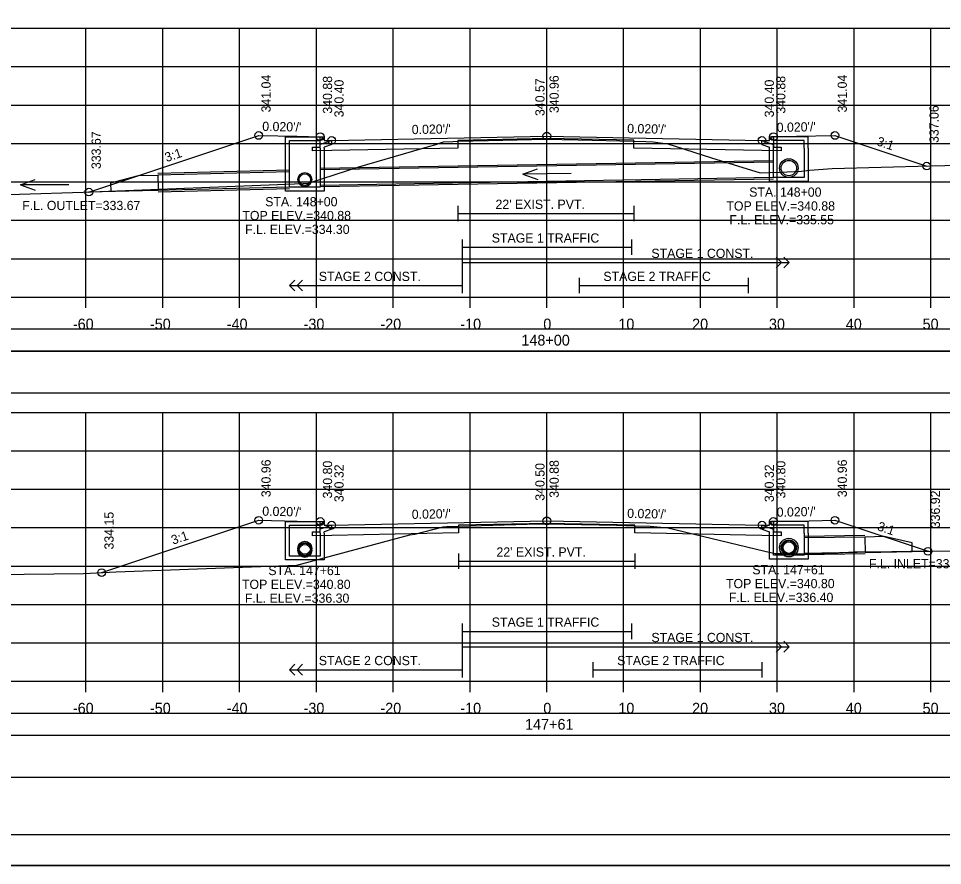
# Model space of a CAD drawing. Extents: x 1368122 to 1710785, y 373130 to 557566.
# Drawn here: x 1368953.4 to 1369073.7, y 379957.1 to 380067.4 of the extents above; entities that cross this region are included whole.
import ezdxf

# ---------------------------------------------------------------- set-up
doc = ezdxf.new("R2010")
doc.units = 0
for name, color, linetype in [('R_Alt Surface', 7, 'Continuous'), ('R_Axis', 7, 'Continuous'), ('R_Axis Annot', 7, 'Continuous'), ('R_Border', 7, 'Continuous'), ('R_Exist Surface', 7, 'Continuous'), ('R_Fin Surface', 7, 'Continuous'), ('R_Grid', 7, 'Continuous'), ('R_No Plot', 7, 'Continuous'), ('R_Striping', 7, 'Continuous'), ('R_Water', 7, 'Continuous'), ('R_Water Annot', 7, 'Continuous'), ('R_Xsect Elev', 7, 'Continuous'), ('R_Xsect Slope', 7, 'Continuous')]:
    doc.layers.add(name, color=color, linetype=linetype)

msp = doc.modelspace()

# ---------------------------------------------------------------- linework, layer by layer
for points in [[(1368873.07, 380018.65), (1369171.37, 380018.65), (1369171.37, 380024.06), (1368873.07, 380024.06)], [(1368873.07, 379968.65), (1369171.37, 379968.65), (1369171.37, 379974.06), (1368873.07, 379974.06)]]:
    msp.add_lwpolyline(points, close=True)
at = {"layer": 'R_Alt Surface'}
for points in [[(1369051.72, 380052), (1369051.72, 380050.66), (1369052.72, 380050.64), (1369052.72, 380050.14), (1369050.22, 380050.19), (1369033.54, 380050.53), (1369033.54, 380051.53), (1369022.22, 380051.75), (1369010.64, 380051.52), (1369010.64, 380050.52), (1368994.22, 380050.19), (1368991.72, 380050.14), (1368991.72, 380050.64), (1368992.72, 380050.66), (1368992.72, 380052)], [(1369010.64, 380043.01), (1369010.64, 380041.01)], [(1369033.54, 380043.01), (1369033.54, 380041.01)], [(1369010.64, 380042.01), (1369033.54, 380042.01)], [(1369051.72, 380001.92), (1369051.72, 380000.58), (1369052.72, 380000.56), (1369052.72, 380000.06), (1369050.22, 380000.11), (1369033.67, 380000.44), (1369033.67, 380001.44), (1369022.22, 380001.67), (1369010.74, 380001.44), (1369010.74, 380000.44), (1368994.22, 380000.11), (1368991.72, 380000.06), (1368991.72, 380000.56), (1368992.72, 380000.58), (1368992.72, 380001.92)], [(1369010.74, 379997.75), (1369010.74, 379995.75)], [(1369033.67, 379997.75), (1369033.67, 379995.75)], [(1369010.74, 379996.75), (1369033.67, 379996.75)]]:
    msp.add_lwpolyline(points, dxfattribs=at)
for points in [[(1368873.07, 380024.12), (1369171.37, 380024.12), (1369171.37, 380026.93), (1368873.07, 380026.93)], [(1368873.07, 379974.12), (1369171.37, 379974.12), (1369171.37, 379976.93), (1368873.07, 379976.93)]]:
    msp.add_lwpolyline(points, close=True, dxfattribs=at)
at = {"layer": 'R_Axis'}
for p, q in [((1368872.22, 380031.12), (1369172.22, 380031.12)), ((1368962.22, 380029.72), (1368962.22, 380031.12)), ((1368972.22, 380029.72), (1368972.22, 380031.12)), ((1368982.22, 380029.72), (1368982.22, 380031.12)), ((1368992.22, 380029.72), (1368992.22, 380031.12)), ((1369002.22, 380029.72), (1369002.22, 380031.12)), ((1369012.22, 380029.72), (1369012.22, 380031.12)), ((1369022.22, 380029.72), (1369022.22, 380031.12)), ((1369032.22, 380029.72), (1369032.22, 380031.12)), ((1369042.22, 380029.72), (1369042.22, 380031.12)), ((1369052.22, 380029.72), (1369052.22, 380031.12)), ((1369062.22, 380029.72), (1369062.22, 380031.12)), ((1369072.22, 380029.72), (1369072.22, 380031.12)), ((1368872.22, 379981.12), (1369172.22, 379981.12)), ((1368962.22, 379979.72), (1368962.22, 379981.12)), ((1368972.22, 379979.72), (1368972.22, 379981.12)), ((1368982.22, 379979.72), (1368982.22, 379981.12)), ((1368992.22, 379979.72), (1368992.22, 379981.12)), ((1369002.22, 379979.72), (1369002.22, 379981.12)), ((1369012.22, 379979.72), (1369012.22, 379981.12)), ((1369022.22, 379979.72), (1369022.22, 379981.12)), ((1369032.22, 379979.72), (1369032.22, 379981.12)), ((1369042.22, 379979.72), (1369042.22, 379981.12)), ((1369052.22, 379979.72), (1369052.22, 379981.12)), ((1369062.22, 379979.72), (1369062.22, 379981.12)), ((1369072.22, 379979.72), (1369072.22, 379981.12))]:
    msp.add_line(p, q, dxfattribs=at)
at = {"layer": 'R_Border'}
msp.add_line((1369180.4, 379961.12), (1368864.22, 379961.12), dxfattribs=at)
at = {"layer": 'R_Exist Surface'}
for points in [[(1368945.25, 380044.26), (1368961.87, 380044.76), (1368990.45, 380045.93), (1368991.3, 380045.97), (1368991.47, 380046.02), (1368997.77, 380048.08), (1369007.01, 380050.76), (1369007.64, 380050.94), (1369008.77, 380051.35), (1369010, 380051.38), (1369010.64, 380051.41), (1369014.63, 380051.51), (1369022.1, 380051.7), (1369026.29, 380051.6), (1369033.54, 380051.44), (1369035.1, 380051.38), (1369036.06, 380051.35), (1369037.31, 380051.18), (1369037.85, 380051.12), (1369043.64, 380049.24), (1369049.97, 380047.28), (1369052.58, 380047.38), (1369055.36, 380047.51), (1369056.4, 380047.63), (1369059.34, 380047.88), (1369072.12, 380048.19), (1369089.37, 380048.59)], [(1368934.95, 379994.94), (1368954.19, 379995.08), (1368961.9, 379995.17), (1368966.17, 379995.35), (1368989.66, 379996.25), (1369004.39, 380000.2), (1369005.03, 380000.27), (1369008.72, 380001.21), (1369008.72, 380001.21), (1369009.17, 380001.25), (1369010.74, 380001.33), (1369019.68, 380001.56), (1369022.19, 380001.62), (1369031.29, 380001.42), (1369033.67, 380001.37), (1369035.65, 380001.29), (1369036.16, 380001.27), (1369037.48, 380001.15), (1369037.8, 380001.13), (1369050.6, 379998.06), (1369051.93, 379997.77), (1369052.66, 379997.75), (1369057.65, 379997.72), (1369058.79, 379997.75), (1369062.15, 379997.95), (1369077.05, 379998.09)]]:
    msp.add_lwpolyline(points, dxfattribs=at)
at = {"layer": 'R_Fin Surface'}
for points in [[(1368962.61, 380044.79), (1368984.72, 380052.16), (1368989.72, 380052.06), (1368992.72, 380052), (1368993.22, 380052), (1368993.22, 380051.5), (1368994.22, 380051.52), (1369022.22, 380052.08), (1369050.22, 380051.52), (1369051.22, 380051.5), (1369051.22, 380052), (1369051.72, 380052), (1369054.72, 380052.06), (1369059.72, 380052.16), (1369071.67, 380048.18)], [(1368964.28, 379995.27), (1368974.56, 379998.7), (1368984.72, 380002.08), (1368989.72, 380001.98), (1368992.72, 380001.92), (1368993.22, 380001.92), (1368993.22, 380001.42), (1368994.22, 380001.44), (1369022.22, 380002), (1369050.22, 380001.44), (1369051.22, 380001.42), (1369051.22, 380001.92), (1369051.72, 380001.92), (1369054.72, 380001.98), (1369059.72, 380002.08), (1369071.84, 379998.04)]]:
    msp.add_lwpolyline(points, dxfattribs=at)
at = {"layer": 'R_Grid'}
for p, q in [((1368872.22, 380066.12), (1369172.22, 380066.12)), ((1368962.22, 380031.12), (1368962.22, 380066.12)), ((1368972.22, 380031.12), (1368972.22, 380066.12)), ((1368982.22, 380031.12), (1368982.22, 380066.12)), ((1368992.22, 380031.12), (1368992.22, 380066.12)), ((1369002.22, 380031.12), (1369002.22, 380066.12)), ((1369012.22, 380031.12), (1369012.22, 380066.12)), ((1369022.22, 380031.12), (1369022.22, 380066.12)), ((1369032.22, 380031.12), (1369032.22, 380066.12)), ((1369042.22, 380031.12), (1369042.22, 380066.12)), ((1369052.22, 380031.12), (1369052.22, 380066.12)), ((1369062.22, 380031.12), (1369062.22, 380066.12)), ((1369072.22, 380031.12), (1369072.22, 380066.12)), ((1368872.22, 380061.12), (1369172.22, 380061.12)), ((1368872.22, 380056.12), (1369172.22, 380056.12)), ((1368872.22, 380051.12), (1369172.22, 380051.12)), ((1368872.22, 380046.12), (1369172.22, 380046.12)), ((1368872.22, 380041.12), (1369172.22, 380041.12)), ((1368872.22, 380036.12), (1369172.22, 380036.12)), ((1368872.22, 380031.12), (1369172.22, 380031.12)), ((1368872.22, 380016.12), (1369172.22, 380016.12)), ((1368962.22, 379981.12), (1368962.22, 380016.12)), ((1368972.22, 379981.12), (1368972.22, 380016.12)), ((1368982.22, 379981.12), (1368982.22, 380016.12)), ((1368992.22, 379981.12), (1368992.22, 380016.12)), ((1369002.22, 379981.12), (1369002.22, 380016.12)), ((1369012.22, 379981.12), (1369012.22, 380016.12)), ((1369022.22, 379981.12), (1369022.22, 380016.12)), ((1369032.22, 379981.12), (1369032.22, 380016.12)), ((1369042.22, 379981.12), (1369042.22, 380016.12)), ((1369052.22, 379981.12), (1369052.22, 380016.12)), ((1369062.22, 379981.12), (1369062.22, 380016.12)), ((1369072.22, 379981.12), (1369072.22, 380016.12)), ((1368872.22, 380011.12), (1369172.22, 380011.12)), ((1368872.22, 380006.12), (1369172.22, 380006.12)), ((1368872.22, 380001.12), (1369172.22, 380001.12)), ((1368872.22, 379996.12), (1369172.22, 379996.12)), ((1368872.22, 379991.12), (1369172.22, 379991.12)), ((1368872.22, 379986.12), (1369172.22, 379986.12)), ((1368872.22, 379981.12), (1369172.22, 379981.12))]:
    msp.add_line(p, q, dxfattribs=at)
at = {"layer": 'R_No Plot'}
for p, q in [((1369051.72, 380048.88), (1368992.72, 380047.88)), ((1368988.72, 380047.63), (1368971.57, 380047.22)), ((1369051.72, 380046.47), (1368992.72, 380045.47)), ((1368988.72, 380045.22), (1368971.63, 380044.8)), ((1369063.63, 380000.11), (1369055.72, 379999.98)), ((1369063.67, 379997.7), (1369055.72, 379997.56)), ((1368851.82, 379957.15), (1369185.15, 379957.15))]:
    msp.add_line(p, q, dxfattribs=at)
for points in [[(1368851.81, 380170.48), (1369185.15, 380170.48), (1369185.15, 379957.14), (1368851.81, 379957.14)], [(1369098.14, 380166.58), (1369117.76, 380166.58), (1369117.76, 380156.7), (1369133.87, 380156.7), (1369157.07, 380156.7), (1369157.19, 380128.55), (1369180.4, 380128.55), (1369180.4, 379961.12), (1368864.22, 379961.12), (1368864.22, 380166.58)]]:
    msp.add_lwpolyline(points, close=True, dxfattribs=at)
for centre, radius in [((1368984.72, 380052.16), 0.5), ((1368992.72, 380052), 0.5), ((1369022.22, 380052.08), 0.5), ((1369051.72, 380052), 0.5), ((1369059.72, 380052.16), 0.5), ((1368994.22, 380051.52), 0.5), ((1369050.22, 380051.52), 0.5), ((1369053.72, 380047.92), 1.21), ((1369071.67, 380048.18), 0.5), ((1368990.72, 380046.42), 0.917), ((1368990.72, 380046.42), 0.917), ((1368962.61, 380044.79), 0.5), ((1368984.72, 380002.08), 0.5), ((1368992.72, 380001.92), 0.5), ((1368994.22, 380001.44), 0.5), ((1369022.22, 380002), 0.5), ((1369050.22, 380001.44), 0.5), ((1369051.72, 380001.92), 0.5), ((1369059.72, 380002.08), 0.5), ((1369053.72, 379998.52), 1.21), ((1368990.72, 379998.42), 0.917), ((1368990.72, 379998.17), 0.917), ((1369053.72, 379998.52), 0.917), ((1369071.84, 379998.04), 0.5), ((1368964.28, 379995.27), 0.5)]:
    msp.add_circle(centre, radius, dxfattribs=at)
at = {"layer": 'R_Striping'}
for p, q in [((1369052.76, 380035.62), (1369052.05, 380036.33)), ((1369052.05, 380034.92), (1369052.76, 380035.62)), ((1369053.76, 380035.62), (1369053.05, 380036.33)), ((1369053.05, 380034.92), (1369053.76, 380035.62)), ((1368988.72, 380032.62), (1368989.43, 380033.33)), ((1368989.72, 380032.62), (1368990.43, 380033.33)), ((1368988.72, 380032.62), (1369011.22, 380032.62)), ((1368989.43, 380031.92), (1368988.72, 380032.62)), ((1368990.43, 380031.92), (1368989.72, 380032.62)), ((1369052.76, 379985.62), (1369052.05, 379986.33)), ((1369053.76, 379985.62), (1369053.05, 379986.33)), ((1369052.05, 379984.92), (1369052.76, 379985.62)), ((1369053.05, 379984.92), (1369053.76, 379985.62)), ((1368988.72, 379982.62), (1368989.43, 379983.33)), ((1368989.72, 379982.62), (1368990.43, 379983.33)), ((1368988.72, 379982.62), (1369011.22, 379982.62)), ((1368989.43, 379981.92), (1368988.72, 379982.62)), ((1368990.43, 379981.92), (1368989.72, 379982.62))]:
    msp.add_line(p, q, dxfattribs=at)
for points in [[(1369011.22, 380038.62), (1369011.22, 380031.62)], [(1369033.22, 380038.62), (1369033.22, 380036.62)], [(1369011.22, 380037.62), (1369033.22, 380037.62)], [(1369011.22, 380035.62), (1369053.76, 380035.62)], [(1369026.43, 380033.62), (1369026.43, 380031.62)], [(1369048.43, 380033.62), (1369048.43, 380031.62)], [(1369026.43, 380032.62), (1369048.43, 380032.62)], [(1369011.22, 379988.62), (1369011.22, 379981.62)], [(1369011.22, 379987.62), (1369033.22, 379987.62)], [(1369033.22, 379988.62), (1369033.22, 379986.62)], [(1369011.22, 379985.62), (1369053.76, 379985.62)], [(1369028.22, 379983.62), (1369028.22, 379981.62)], [(1369050.22, 379983.62), (1369050.22, 379981.62)], [(1369028.22, 379982.62), (1369050.22, 379982.62)]]:
    msp.add_lwpolyline(points, dxfattribs=at)
at = {"layer": 'R_Water'}
for p, q in [((1368988.22, 380052), (1368992.97, 380052)), ((1368988.22, 380050.5), (1368988.22, 380052)), ((1368988.72, 380050.5), (1368988.72, 380051.5)), ((1368988.72, 380051.5), (1368992.72, 380051.5)), ((1368993.05, 380051.84), (1368992.72, 380051.5)), ((1368994.22, 380051.52), (1368992.72, 380051)), ((1368993.05, 380051.84), (1368992.97, 380052)), ((1369050.22, 380051.52), (1369051.72, 380051)), ((1369051.39, 380051.84), (1369051.47, 380052)), ((1369051.39, 380051.84), (1369051.72, 380051.5)), ((1369056.22, 380052), (1369051.47, 380052)), ((1369055.72, 380051.5), (1369051.72, 380051.5)), ((1369055.72, 380050.5), (1369055.72, 380051.5)), ((1369056.22, 380050.5), (1369056.22, 380052)), ((1368992.72, 380050.5), (1368992.72, 380051)), ((1368994.22, 380051), (1368993.22, 380050.65)), ((1368993.22, 380050.5), (1368993.22, 380050.65)), ((1369050.22, 380051), (1369051.22, 380050.65)), ((1369051.22, 380050.5), (1369051.22, 380050.65)), ((1369051.72, 380050.5), (1369051.72, 380051)), ((1369051.72, 380048.67), (1368992.72, 380047.67)), ((1368988.72, 380047.42), (1368971.57, 380047.01)), ((1369051.72, 380046.67), (1368992.72, 380045.67)), ((1368988.72, 380045.42), (1368962.61, 380044.79)), ((1368988.22, 380001.92), (1368992.97, 380001.92)), ((1368988.22, 380000.42), (1368988.22, 380001.92)), ((1368993.05, 380001.76), (1368992.97, 380001.92)), ((1369051.39, 380001.76), (1369051.47, 380001.92)), ((1369056.22, 380001.92), (1369051.47, 380001.92)), ((1369056.22, 380000.42), (1369056.22, 380001.92)), ((1368988.72, 380000.42), (1368988.72, 380001.42)), ((1368988.72, 380001.42), (1368992.72, 380001.42)), ((1368993.05, 380001.76), (1368992.72, 380001.42)), ((1368994.22, 380001.44), (1368992.72, 380000.92)), ((1368992.72, 380000.42), (1368992.72, 380000.92)), ((1368994.22, 380000.91), (1368993.22, 380000.57)), ((1369050.22, 380001.44), (1369051.72, 380000.92)), ((1369050.22, 380000.91), (1369051.22, 380000.57)), ((1369051.39, 380001.76), (1369051.72, 380001.42)), ((1369055.72, 380001.42), (1369051.72, 380001.42)), ((1369051.72, 380000.42), (1369051.72, 380000.92)), ((1369055.72, 380000.42), (1369055.72, 380001.42)), ((1368993.22, 380000.42), (1368993.22, 380000.57)), ((1369051.22, 380000.42), (1369051.22, 380000.57)), ((1369063.63, 379999.9), (1369055.72, 379999.77)), ((1369071.84, 379998.04), (1369055.72, 379997.77))]:
    msp.add_line(p, q, dxfattribs=at)
for points in [[(1368994.22, 380051), (1368994.22, 380051.52)], [(1369050.22, 380051), (1369050.22, 380051.52)], [(1368993.22, 380050.5), (1368993.22, 380044.92), (1368990.72, 380044.92), (1368988.22, 380044.92), (1368988.22, 380050.5)], [(1368992.72, 380050.5), (1368992.72, 380045.42), (1368990.72, 380045.42), (1368988.72, 380045.42), (1368988.72, 380050.5)], [(1369056.22, 380050.5), (1369056.22, 380046.17), (1369053.72, 380046.17), (1369051.22, 380046.17), (1369051.22, 380050.5)], [(1369055.72, 380050.5), (1369055.72, 380046.67), (1369053.72, 380046.67), (1369051.72, 380046.67), (1369051.72, 380050.5)], [(1368994.22, 380000.91), (1368994.22, 380001.44)], [(1369050.22, 380000.91), (1369050.22, 380001.44)], [(1368993.22, 380000.42), (1368993.22, 379996.92), (1368990.72, 379996.92), (1368988.22, 379996.92), (1368988.22, 380000.42)], [(1368992.72, 380000.42), (1368992.72, 379997.42), (1368990.72, 379997.42), (1368988.72, 379997.42), (1368988.72, 380000.42)], [(1369056.22, 380000.42), (1369056.22, 379997.02), (1369053.72, 379997.02), (1369051.22, 379997.02), (1369051.22, 380000.42)], [(1369055.72, 380000.42), (1369055.72, 379997.52), (1369053.72, 379997.52), (1369051.72, 379997.52), (1369051.72, 380000.42)]]:
    msp.add_lwpolyline(points, dxfattribs=at)
for points in [[(1368971.57, 380047.01), (1368971.62, 380045.01), (1368965.5, 380044.86), (1368965.47, 380045.99), (1368969.08, 380046.95)], [(1369063.63, 379999.9), (1369063.66, 379997.9), (1369069.79, 379998.01), (1369069.77, 379999.13), (1369066.13, 379999.95)]]:
    msp.add_lwpolyline(points, close=True, dxfattribs=at)
for centre, radius in [((1369053.72, 380047.92), 1), ((1368990.72, 380046.42), 0.75), ((1368990.72, 380046.42), 0.75), ((1369053.72, 379998.52), 1), ((1368990.72, 379998.42), 0.75), ((1368990.72, 379998.17), 0.75), ((1369053.72, 379998.52), 0.75)]:
    msp.add_circle(centre, radius, dxfattribs=at)
at = {"layer": 'R_Water Annot'}
for p, q in [((1369019.1, 380047.11), (1369021.01, 380047.84)), ((1368953.7, 380045.73), (1368955.62, 380046.43)), ((1369025.39, 380047.22), (1369019.1, 380047.11)), ((1369019.1, 380047.11), (1369021.04, 380046.44)), ((1368959.99, 380045.73), (1368953.7, 380045.73)), ((1368953.7, 380045.73), (1368955.62, 380045.03))]:
    msp.add_line(p, q, dxfattribs=at)
at = {"layer": 'R_Xsect Elev'}
for p, q in [((1369022.22, 380051.69), (1369022.22, 380061.69)), ((1369022.22, 380001.62), (1369022.22, 380011.62))]:
    msp.add_line(p, q, dxfattribs=at)

# ---------------------------------------------------------------- texts
at = {"layer": 'R_Axis Annot'}
for s, p in [('-60', (1368960.53, 380026.92)), ('-50', (1368970.56, 380026.92)), ('-40', (1368980.56, 380026.92)), ('-30', (1368990.56, 380026.92)), ('-20', (1369000.56, 380026.92)), ('-10', (1369010.96, 380026.92)), ('0', (1369021.76, 380026.92)), ('10', (1369031.53, 380026.92)), ('20', (1369041.13, 380026.92)), ('30', (1369051.13, 380026.92)), ('40', (1369061.13, 380026.92)), ('50', (1369071.13, 380026.92)), ('148+00', (1369018.91, 380024.82)), ('-60', (1368960.53, 379976.92)), ('-50', (1368970.56, 379976.92)), ('-40', (1368980.56, 379976.92)), ('-30', (1368990.56, 379976.92)), ('-20', (1369000.56, 379976.92)), ('-10', (1369010.96, 379976.92)), ('0', (1369021.76, 379976.92)), ('10', (1369031.53, 379976.92)), ('20', (1369041.13, 379976.92)), ('30', (1369051.13, 379976.92)), ('40', (1369061.13, 379976.92)), ('50', (1369071.13, 379976.92)), ('147+61', (1369019.39, 379974.82))]:
    msp.add_text(s, height=1.4, dxfattribs=at).set_placement(p)
at = {"layer": 'R_Striping'}
for s, p in [('STAGE 1 TRAFFIC', (1369015.05, 380038.22)), ('STAGE 1 CONST.', (1369035.83, 380036.22)), ('STAGE 2 CONST.', (1368992.54, 380033.22)), ('STAGE 2 TRAFFIC', (1369029.58, 380033.22)), ('STAGE 1 TRAFFIC', (1369015.05, 379988.22)), ('STAGE 1 CONST.', (1369035.83, 379986.22)), ('STAGE 2 CONST.', (1368992.54, 379983.22)), ('STAGE 2 TRAFFIC', (1369031.37, 379983.22))]:
    msp.add_text(s, height=1.2, dxfattribs=at).set_placement(p)
at = {"layer": 'R_Water'}
for p in [(1369015.54, 380042.61), (1369015.66, 379997.35)]:
    msp.add_text("22' EXIST. PVT.", height=1.2, dxfattribs=at).set_placement(p)
at = {"layer": 'R_Water Annot'}
for s, p in [('STA. 148+00', (1369048.56, 380044.19)), ('STA. 148+00', (1368985.56, 380042.94)), ('F.L. OUTLET=333.67', (1368953.93, 380042.45)), ('TOP ELEV.=340.88', (1369045.59, 380042.39)), ('TOP ELEV.=340.88', (1368982.59, 380041.14)), ('F.L. ELEV.=335.55', (1369045.99, 380040.59)), ('F.L. ELEV.=334.30', (1368982.94, 380039.34)), ('STA. 147+61', (1368985.97, 379994.94)), ('STA. 147+61', (1369048.97, 379995.04)), ('F.L. INLET=336.92', (1369064.15, 379995.82)), ('TOP ELEV.=340.80', (1368982.54, 379993.14)), ('TOP ELEV.=340.80', (1369045.54, 379993.24)), ('F.L. ELEV.=336.30', (1368982.91, 379991.34)), ('F.L. ELEV.=336.40', (1369045.91, 379991.44))]:
    msp.add_text(s, height=1.2, dxfattribs=at).set_placement(p)
at = {"layer": 'R_Xsect Elev'}
for s, p in [('341.04', (1368986.27, 380055.16)), ('340.88', (1368994.27, 380055)), ('340.96', (1369023.77, 380055.08)), ('340.88', (1369053.27, 380055)), ('341.04', (1369061.27, 380055.16)), ('340.40', (1368995.77, 380054.52)), ('340.57', (1369021.92, 380054.69)), ('340.40', (1369051.77, 380054.52)), ('337.06', (1369073.22, 380051.18)), ('333.67', (1368964.16, 380047.79)), ('340.96', (1368986.27, 380005.08)), ('340.80', (1368994.27, 380004.92)), ('340.32', (1368995.77, 380004.44)), ('340.50', (1369021.92, 380004.62)), ('340.88', (1369023.77, 380005)), ('340.32', (1369051.77, 380004.44)), ('340.80', (1369053.27, 380004.92)), ('340.96', (1369061.27, 380005.08)), ('336.92', (1369073.39, 380001.04)), ('334.15', (1368965.83, 379998.27))]:
    msp.add_text(s, height=1.2, rotation=90, dxfattribs=at).set_placement(p)
at = {"layer": 'R_Xsect Slope'}
for s, rotation, p in [("0.020'/'", 358.8542, (1368985.17, 380052.76)), ("0.020'/'", 1.1458, (1369004.65, 380052.33)), ("0.020'/'", 358.8542, (1369032.67, 380052.48)), ("0.020'/'", 1.1458, (1369052.15, 380052.61)), ('3:1', 341.5651, (1369065.06, 380050.91)), ('3:1', 18.4349, (1368972.72, 380048.69)), ("0.020'/'", 358.8542, (1368985.17, 380002.67)), ("0.020'/'", 1.1458, (1369004.65, 380002.25)), ("0.020'/'", 358.8542, (1369032.67, 380002.39)), ("0.020'/'", 1.1458, (1369052.15, 380002.53)), ('3:1', 341.5651, (1369065.15, 380000.8)), ('3:1', 18.4349, (1368973.56, 379998.89))]:
    msp.add_text(s, height=1.2, rotation=rotation, dxfattribs=at).set_placement(p)

doc.saveas('drawing.dxf')
